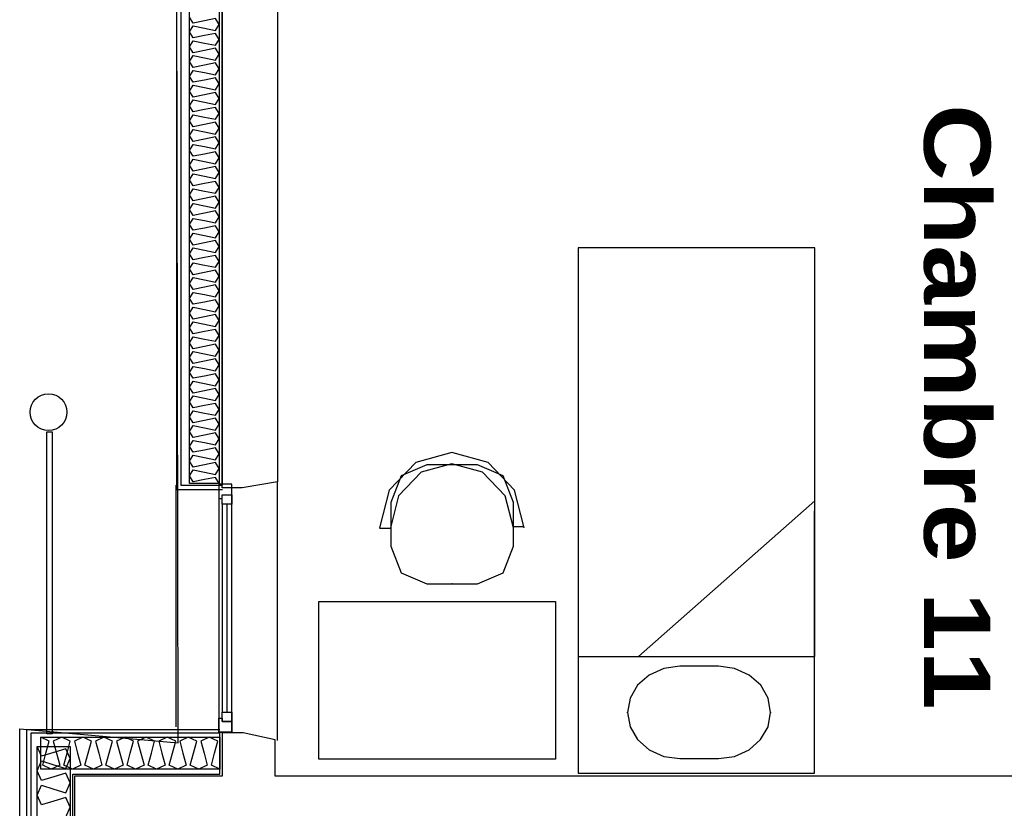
# Model space of a CAD drawing. Header units: millimetres. Extents: x -15 to 127, y -65 to 67.
# Tile 341 of 476: x 111.146 to 111.521, y 27.706 to 28.006. Entities that reach past the tile are written whole.
import ezdxf

# ---------------------------------------------------------------- set-up
doc = ezdxf.new("R2010")
doc.units = ezdxf.units.MM
doc.header["$MEASUREMENT"] = 0
doc.linetypes.add('PC_DASH_1', pattern=[0.638889, 0.277778, -0.083333, 0.055556, -0.083333, 0.055556, -0.083333])
doc.layers.add('Calque 5', color=7, linetype='Continuous')
doc.styles.get("Standard").update_dxf_attribs({"font": 'BKANT.TTF'})

# ---------------------------------------------------------------- blocks, each defined once
blk = doc.blocks.new('PD_30703')
at = {"layer": 'Calque 5', "color": 0}
for points in [[(43.67257, -39.09739), (43.67257, -38.72285), (43.68394, -38.72285), (43.68394, -39.09739), (43.67257, -39.09739)], [(43.68394, -39.09739), (43.68252, -39.09512), (43.67826, -39.09599), (43.67399, -39.09685), (43.67257, -39.09458), (43.67399, -39.09231), (43.67826, -39.09317), (43.68252, -39.09403), (43.68394, -39.09176), (43.68252, -39.08949), (43.67826, -39.09035), (43.67399, -39.09122), (43.67257, -39.08895), (43.67399, -39.08667), (43.67826, -39.08754), (43.68252, -39.0884), (43.68394, -39.08613), (43.68252, -39.08386), (43.67826, -39.08472), (43.67399, -39.08559), (43.67257, -39.08331), (43.67399, -39.08104), (43.67826, -39.08191), (43.68252, -39.08277), (43.68394, -39.0805), (43.68252, -39.07823), (43.67826, -39.07909), (43.67399, -39.07995), (43.67257, -39.07768), (43.67399, -39.07541), (43.67826, -39.07627), (43.68252, -39.07714), (43.68394, -39.07486), (43.68252, -39.07259), (43.67826, -39.07346), (43.67399, -39.07432), (43.67257, -39.07205), (43.67399, -39.06978), (43.67826, -39.07064), (43.68252, -39.0715), (43.68394, -39.06923), (43.68252, -39.06696), (43.67826, -39.06782), (43.67399, -39.06869), (43.67257, -39.06642), (43.67399, -39.06414), (43.67826, -39.06501), (43.68252, -39.06587), (43.68394, -39.0636), (43.68252, -39.06133), (43.67826, -39.06219), (43.67399, -39.06306), (43.67257, -39.06078), (43.67399, -39.05851), (43.67826, -39.05938), (43.68252, -39.06024), (43.68394, -39.05797), (43.68252, -39.0557), (43.67826, -39.05656), (43.67399, -39.05742), (43.67257, -39.05515), (43.67399, -39.05288), (43.67826, -39.05374), (43.68252, -39.05461), (43.68394, -39.05234), (43.68252, -39.05006), (43.67826, -39.05093), (43.67399, -39.05179), (43.67257, -39.04952), (43.67399, -39.04725), (43.67826, -39.04811), (43.68252, -39.04898), (43.68394, -39.0467), (43.68252, -39.04443), (43.67826, -39.0453), (43.67399, -39.04616), (43.67257, -39.04389), (43.67399, -39.04162), (43.67826, -39.04248), (43.68252, -39.04334), (43.68394, -39.04107), (43.68252, -39.0388), (43.67826, -39.03966), (43.67399, -39.04053), (43.67257, -39.03825), (43.67399, -39.03598), (43.67826, -39.03685), (43.68252, -39.03771), (43.68394, -39.03544), (43.68252, -39.03317), (43.67826, -39.03403), (43.67399, -39.03489), (43.67257, -39.03262), (43.67399, -39.03035), (43.67826, -39.03121), (43.68252, -39.03208), (43.68394, -39.02981), (43.68252, -39.02753), (43.67826, -39.0284), (43.67399, -39.02926), (43.67257, -39.02699), (43.67399, -39.02472), (43.67826, -39.02558), (43.68252, -39.02645), (43.68394, -39.02417), (43.68252, -39.0219), (43.67826, -39.02277), (43.67399, -39.02363), (43.67257, -39.02136), (43.67399, -39.01909), (43.67826, -39.01995), (43.68252, -39.02081), (43.68394, -39.01854), (43.68252, -39.01627), (43.67826, -39.01713), (43.67399, -39.018), (43.67257, -39.01573), (43.67399, -39.01345), (43.67826, -39.01432), (43.68252, -39.01518), (43.68394, -39.01291), (43.68252, -39.01064), (43.67826, -39.0115), (43.67399, -39.01237), (43.67257, -39.01009), (43.67399, -39.00782), (43.67826, -39.00869), (43.68252, -39.00955), (43.68394, -39.00728), (43.68252, -39.00501), (43.67826, -39.00587), (43.67399, -39.00673), (43.67257, -39.00446), (43.67399, -39.00219), (43.67826, -39.00305), (43.68252, -39.00392), (43.68394, -39.00164), (43.68252, -38.99937), (43.67826, -39.00024), (43.67399, -39.0011), (43.67257, -38.99883), (43.67399, -38.99656), (43.67826, -38.99742), (43.68252, -38.99828), (43.68394, -38.99601), (43.68252, -38.99374), (43.67826, -38.9946), (43.67399, -38.99547), (43.67257, -38.9932), (43.67399, -38.99092), (43.67826, -38.99179), (43.68252, -38.99265), (43.68394, -38.99038), (43.68252, -38.98811), (43.67826, -38.98897), (43.67399, -38.98984), (43.67257, -38.98756), (43.67399, -38.98529), (43.67826, -38.98616), (43.68252, -38.98702), (43.68394, -38.98475), (43.68252, -38.98248), (43.67826, -38.98334), (43.67399, -38.9842), (43.67257, -38.98193), (43.67399, -38.97966), (43.67826, -38.98052), (43.68252, -38.98139), (43.68394, -38.97912), (43.68252, -38.97684), (43.67826, -38.97771), (43.67399, -38.97857), (43.67257, -38.9763), (43.67399, -38.97403), (43.67826, -38.97489), (43.68252, -38.97576), (43.68394, -38.97348), (43.68252, -38.97121), (43.67826, -38.97208), (43.67399, -38.97294), (43.67257, -38.97067), (43.67399, -38.9684), (43.67826, -38.96926), (43.68252, -38.97012), (43.68394, -38.96785), (43.68252, -38.96558), (43.67826, -38.96644), (43.67399, -38.96731), (43.67257, -38.96504), (43.67399, -38.96276), (43.67826, -38.96363), (43.68252, -38.96449), (43.68394, -38.96222), (43.68252, -38.95995), (43.67826, -38.96081), (43.67399, -38.96167), (43.67257, -38.9594), (43.67399, -38.95713), (43.67826, -38.95799), (43.68252, -38.95886), (43.68394, -38.95659), (43.68252, -38.95431), (43.67826, -38.95518), (43.67399, -38.95604), (43.67257, -38.95377), (43.67399, -38.9515), (43.67826, -38.95236), (43.68252, -38.95323), (43.68394, -38.95095), (43.68252, -38.94868), (43.67826, -38.94955), (43.67399, -38.95041), (43.67257, -38.94814), (43.67399, -38.94587), (43.67826, -38.94673), (43.68252, -38.94759), (43.68394, -38.94532), (43.68252, -38.94305), (43.67826, -38.94391), (43.67399, -38.94478), (43.67257, -38.94251), (43.67399, -38.94023), (43.67826, -38.9411), (43.68252, -38.94196), (43.68394, -38.93969), (43.68252, -38.93742), (43.67826, -38.93828), (43.67399, -38.93915), (43.67257, -38.93687), (43.67399, -38.9346), (43.67826, -38.93547), (43.68252, -38.93633), (43.68394, -38.93406), (43.68252, -38.93179), (43.67826, -38.93265), (43.67399, -38.93351), (43.67257, -38.93124), (43.67399, -38.92897), (43.67826, -38.92983), (43.68252, -38.9307), (43.68394, -38.92843), (43.68252, -38.92615), (43.67826, -38.92702), (43.67399, -38.92788), (43.67257, -38.92561), (43.67399, -38.92334), (43.67826, -38.9242), (43.68252, -38.92506), (43.68394, -38.92279), (43.68252, -38.92052), (43.67826, -38.92138), (43.67399, -38.92225), (43.67257, -38.91998)]]:
    blk.add_lwpolyline(points, dxfattribs=at)
blk = doc.blocks.new('PD_30704')
at = {"layer": 'Calque 5', "color": 0}
for p, q in [((43.66766, -38.72078), (43.66766, -39.09978)), ((43.66766, -39.09978), (43.68516, -39.09978))]:
    blk.add_line(p, q, dxfattribs=at)
blk = doc.blocks.new('PD_31343')
at = {"layer": 'Calque 5', "color": 0}
blk.add_lwpolyline([(43.87382, -39.16699), (43.85917, -39.16699), (43.85303, -39.16785), (43.84749, -39.17035), (43.84309, -39.17424), (43.84026, -39.17914), (43.83929, -39.18458), (43.84026, -39.19001), (43.84308, -39.19492), (43.84748, -39.19881), (43.85302, -39.20131), (43.85917, -39.20217), (43.87382, -39.20217), (43.87996, -39.20131), (43.88551, -39.19882), (43.8899, -39.19493), (43.89273, -39.19002), (43.8937, -39.18459), (43.89273, -39.17915), (43.88991, -39.17425), (43.88551, -39.17035), (43.87997, -39.16786), (43.87382, -39.16699)], dxfattribs=at)
for p in [(43.83929, -39.18458), (43.8937, -39.18459)]:
    blk.add_point(p, dxfattribs=at)
blk = doc.blocks.new('PD_31342')
at = {"layer": 'Calque 5', "color": 0}
blk.add_line((43.82045, -39.1892), (43.82044, -39.20772), dxfattribs=at)
for points in [[(43.82048, -39.00774), (43.82044, -39.20772), (43.91044, -39.20774), (43.91048, -39.00776), (43.82048, -39.00774)], [(43.82048, -39.00774), (43.82045, -39.16328), (43.91045, -39.1633), (43.91048, -39.00776), (43.82048, -39.00774)], [(43.84348, -39.16328), (43.91045, -39.1633), (43.91046, -39.10404), (43.84348, -39.16328)]]:
    blk.add_lwpolyline(points, dxfattribs=at)
at = {"layer": 'Calque 5'}
blk.add_blockref('PD_31343', (0, 0), dxfattribs=at)
blk = doc.blocks.new('PD_31345')
at = {"layer": 'Calque 5', "color": 0}
for p, q in [((43.74496, -39.11439), (43.74907, -39.11439)), ((43.79983, -39.11397), (43.79593, -39.11397))]:
    blk.add_line(p, q, dxfattribs=at)
for points in [[(43.79993, -39.11432), (43.79625, -39.09998), (43.78618, -39.08948), (43.77243, -39.08564), (43.75868, -39.08948), (43.74862, -39.09998), (43.74493, -39.11432)], [(43.79582, -39.11432), (43.79269, -39.10212), (43.78413, -39.0932), (43.77243, -39.08993), (43.76074, -39.0932), (43.75218, -39.10212), (43.74905, -39.11432)], [(43.78218, -39.09035), (43.76291, -39.09035), (43.75319, -39.09454), (43.74916, -39.10468), (43.74916, -39.1213), (43.75319, -39.13144), (43.76291, -39.13564), (43.78218, -39.13564), (43.7919, -39.13144), (43.79593, -39.1213), (43.79593, -39.10468), (43.7919, -39.09454), (43.78218, -39.09035)]]:
    blk.add_lwpolyline(points, dxfattribs=at)
blk = doc.blocks.new('PD_31344')
at = {"layer": 'Calque 5', "color": 0}
blk.add_point((43.77254, -39.13564), dxfattribs=at)
at = {"layer": 'Calque 5'}
blk.add_blockref('PD_31345', (0, 0), dxfattribs=at)
blk = doc.blocks.new('PD_32049')
at = {"layer": 'Calque 5', "color": 0}
for points in [[(43.67257, -39.09739), (43.67257, -38.72285), (43.68394, -38.72285), (43.68394, -39.09739), (43.67257, -39.09739)], [(43.68394, -39.09739), (43.68252, -39.09512), (43.67826, -39.09599), (43.67399, -39.09685), (43.67257, -39.09458), (43.67399, -39.09231), (43.67826, -39.09317), (43.68252, -39.09403), (43.68394, -39.09176), (43.68252, -39.08949), (43.67826, -39.09035), (43.67399, -39.09122), (43.67257, -39.08895), (43.67399, -39.08667), (43.67826, -39.08754), (43.68252, -39.0884), (43.68394, -39.08613), (43.68252, -39.08386), (43.67826, -39.08472), (43.67399, -39.08559), (43.67257, -39.08331), (43.67399, -39.08104), (43.67826, -39.08191), (43.68252, -39.08277), (43.68394, -39.0805), (43.68252, -39.07823), (43.67826, -39.07909), (43.67399, -39.07995), (43.67257, -39.07768), (43.67399, -39.07541), (43.67826, -39.07627), (43.68252, -39.07714), (43.68394, -39.07486), (43.68252, -39.07259), (43.67826, -39.07346), (43.67399, -39.07432), (43.67257, -39.07205), (43.67399, -39.06978), (43.67826, -39.07064), (43.68252, -39.0715), (43.68394, -39.06923), (43.68252, -39.06696), (43.67826, -39.06782), (43.67399, -39.06869), (43.67257, -39.06642), (43.67399, -39.06414), (43.67826, -39.06501), (43.68252, -39.06587), (43.68394, -39.0636), (43.68252, -39.06133), (43.67826, -39.06219), (43.67399, -39.06306), (43.67257, -39.06078), (43.67399, -39.05851), (43.67826, -39.05938), (43.68252, -39.06024), (43.68394, -39.05797), (43.68252, -39.0557), (43.67826, -39.05656), (43.67399, -39.05742), (43.67257, -39.05515), (43.67399, -39.05288), (43.67826, -39.05374), (43.68252, -39.05461), (43.68394, -39.05234), (43.68252, -39.05006), (43.67826, -39.05093), (43.67399, -39.05179), (43.67257, -39.04952), (43.67399, -39.04725), (43.67826, -39.04811), (43.68252, -39.04898), (43.68394, -39.0467), (43.68252, -39.04443), (43.67826, -39.0453), (43.67399, -39.04616), (43.67257, -39.04389), (43.67399, -39.04162), (43.67826, -39.04248), (43.68252, -39.04334), (43.68394, -39.04107), (43.68252, -39.0388), (43.67826, -39.03966), (43.67399, -39.04053), (43.67257, -39.03825), (43.67399, -39.03598), (43.67826, -39.03685), (43.68252, -39.03771), (43.68394, -39.03544), (43.68252, -39.03317), (43.67826, -39.03403), (43.67399, -39.03489), (43.67257, -39.03262), (43.67399, -39.03035), (43.67826, -39.03121), (43.68252, -39.03208), (43.68394, -39.02981), (43.68252, -39.02753), (43.67826, -39.0284), (43.67399, -39.02926), (43.67257, -39.02699), (43.67399, -39.02472), (43.67826, -39.02558), (43.68252, -39.02645), (43.68394, -39.02417), (43.68252, -39.0219), (43.67826, -39.02277), (43.67399, -39.02363), (43.67257, -39.02136), (43.67399, -39.01909), (43.67826, -39.01995), (43.68252, -39.02081), (43.68394, -39.01854), (43.68252, -39.01627), (43.67826, -39.01713), (43.67399, -39.018), (43.67257, -39.01573), (43.67399, -39.01345), (43.67826, -39.01432), (43.68252, -39.01518), (43.68394, -39.01291), (43.68252, -39.01064), (43.67826, -39.0115), (43.67399, -39.01237), (43.67257, -39.01009), (43.67399, -39.00782), (43.67826, -39.00869), (43.68252, -39.00955), (43.68394, -39.00728), (43.68252, -39.00501), (43.67826, -39.00587), (43.67399, -39.00673), (43.67257, -39.00446), (43.67399, -39.00219), (43.67826, -39.00305), (43.68252, -39.00392), (43.68394, -39.00164), (43.68252, -38.99937), (43.67826, -39.00024), (43.67399, -39.0011), (43.67257, -38.99883), (43.67399, -38.99656), (43.67826, -38.99742), (43.68252, -38.99828), (43.68394, -38.99601), (43.68252, -38.99374), (43.67826, -38.9946), (43.67399, -38.99547), (43.67257, -38.9932), (43.67399, -38.99092), (43.67826, -38.99179), (43.68252, -38.99265), (43.68394, -38.99038), (43.68252, -38.98811), (43.67826, -38.98897), (43.67399, -38.98984), (43.67257, -38.98756), (43.67399, -38.98529), (43.67826, -38.98616), (43.68252, -38.98702), (43.68394, -38.98475), (43.68252, -38.98248), (43.67826, -38.98334), (43.67399, -38.9842), (43.67257, -38.98193), (43.67399, -38.97966), (43.67826, -38.98052), (43.68252, -38.98139), (43.68394, -38.97912), (43.68252, -38.97684), (43.67826, -38.97771), (43.67399, -38.97857), (43.67257, -38.9763), (43.67399, -38.97403), (43.67826, -38.97489), (43.68252, -38.97576), (43.68394, -38.97348), (43.68252, -38.97121), (43.67826, -38.97208), (43.67399, -38.97294), (43.67257, -38.97067), (43.67399, -38.9684), (43.67826, -38.96926), (43.68252, -38.97012), (43.68394, -38.96785), (43.68252, -38.96558), (43.67826, -38.96644), (43.67399, -38.96731), (43.67257, -38.96504), (43.67399, -38.96276), (43.67826, -38.96363), (43.68252, -38.96449), (43.68394, -38.96222), (43.68252, -38.95995), (43.67826, -38.96081), (43.67399, -38.96167), (43.67257, -38.9594), (43.67399, -38.95713), (43.67826, -38.95799), (43.68252, -38.95886), (43.68394, -38.95659), (43.68252, -38.95431), (43.67826, -38.95518), (43.67399, -38.95604), (43.67257, -38.95377), (43.67399, -38.9515), (43.67826, -38.95236), (43.68252, -38.95323), (43.68394, -38.95095), (43.68252, -38.94868), (43.67826, -38.94955), (43.67399, -38.95041), (43.67257, -38.94814), (43.67399, -38.94587), (43.67826, -38.94673), (43.68252, -38.94759), (43.68394, -38.94532), (43.68252, -38.94305), (43.67826, -38.94391), (43.67399, -38.94478), (43.67257, -38.94251), (43.67399, -38.94023), (43.67826, -38.9411), (43.68252, -38.94196), (43.68394, -38.93969), (43.68252, -38.93742), (43.67826, -38.93828), (43.67399, -38.93915), (43.67257, -38.93687), (43.67399, -38.9346), (43.67826, -38.93547), (43.68252, -38.93633), (43.68394, -38.93406), (43.68252, -38.93179), (43.67826, -38.93265), (43.67399, -38.93351), (43.67257, -38.93124), (43.67399, -38.92897), (43.67826, -38.92983), (43.68252, -38.9307), (43.68394, -38.92843), (43.68252, -38.92615), (43.67826, -38.92702), (43.67399, -38.92788), (43.67257, -38.92561), (43.67399, -38.92334), (43.67826, -38.9242), (43.68252, -38.92506), (43.68394, -38.92279), (43.68252, -38.92052), (43.67826, -38.92138), (43.67399, -38.92225), (43.67257, -38.91998)]]:
    blk.add_lwpolyline(points, dxfattribs=at)
blk = doc.blocks.new('PD_32050')
at = {"layer": 'Calque 5', "color": 0}
for p, q in [((43.66766, -38.72078), (43.66766, -39.09978)), ((43.66766, -39.09978), (43.68516, -39.09978))]:
    blk.add_line(p, q, dxfattribs=at)
blk = doc.blocks.new('PD_32689')
at = {"layer": 'Calque 5', "color": 0}
blk.add_lwpolyline([(43.87382, -39.16699), (43.85917, -39.16699), (43.85303, -39.16785), (43.84749, -39.17035), (43.84309, -39.17424), (43.84026, -39.17914), (43.83929, -39.18458), (43.84026, -39.19001), (43.84308, -39.19492), (43.84748, -39.19881), (43.85302, -39.20131), (43.85917, -39.20217), (43.87382, -39.20217), (43.87996, -39.20131), (43.88551, -39.19882), (43.8899, -39.19493), (43.89273, -39.19002), (43.8937, -39.18459), (43.89273, -39.17915), (43.88991, -39.17425), (43.88551, -39.17035), (43.87997, -39.16786), (43.87382, -39.16699)], dxfattribs=at)
for p in [(43.83929, -39.18458), (43.8937, -39.18459)]:
    blk.add_point(p, dxfattribs=at)
blk = doc.blocks.new('PD_32688')
at = {"layer": 'Calque 5', "color": 0}
blk.add_line((43.82045, -39.1892), (43.82044, -39.20772), dxfattribs=at)
for points in [[(43.82048, -39.00774), (43.82044, -39.20772), (43.91044, -39.20774), (43.91048, -39.00776), (43.82048, -39.00774)], [(43.82048, -39.00774), (43.82045, -39.16328), (43.91045, -39.1633), (43.91048, -39.00776), (43.82048, -39.00774)], [(43.84348, -39.16328), (43.91045, -39.1633), (43.91046, -39.10404), (43.84348, -39.16328)]]:
    blk.add_lwpolyline(points, dxfattribs=at)
at = {"layer": 'Calque 5'}
blk.add_blockref('PD_32689', (0, 0), dxfattribs=at)
blk = doc.blocks.new('PD_32691')
at = {"layer": 'Calque 5', "color": 0}
for p, q in [((43.74496, -39.11439), (43.74907, -39.11439)), ((43.79983, -39.11397), (43.79593, -39.11397))]:
    blk.add_line(p, q, dxfattribs=at)
for points in [[(43.79993, -39.11432), (43.79625, -39.09998), (43.78618, -39.08948), (43.77243, -39.08564), (43.75868, -39.08948), (43.74862, -39.09998), (43.74493, -39.11432)], [(43.79582, -39.11432), (43.79269, -39.10212), (43.78413, -39.0932), (43.77243, -39.08993), (43.76074, -39.0932), (43.75218, -39.10212), (43.74905, -39.11432)], [(43.78218, -39.09035), (43.76291, -39.09035), (43.75319, -39.09454), (43.74916, -39.10468), (43.74916, -39.1213), (43.75319, -39.13144), (43.76291, -39.13564), (43.78218, -39.13564), (43.7919, -39.13144), (43.79593, -39.1213), (43.79593, -39.10468), (43.7919, -39.09454), (43.78218, -39.09035)]]:
    blk.add_lwpolyline(points, dxfattribs=at)
blk = doc.blocks.new('PD_32690')
at = {"layer": 'Calque 5', "color": 0}
blk.add_point((43.77254, -39.13564), dxfattribs=at)
at = {"layer": 'Calque 5'}
blk.add_blockref('PD_32691', (0, 0), dxfattribs=at)

msp = doc.modelspace()

# ---------------------------------------------------------------- linework, layer by layer
at = {"layer": 'Calque 5', "color": 0}
for p, q in [((111.20572, 27.82865), (111.20572, 27.7367)), ((111.20572, 27.82865), (111.20572, 27.7367)), ((111.24437, 27.82998), (111.24437, 27.73146)), ((111.24437, 27.82998), (111.24437, 27.73146)), ((111.22346, 27.82146), (111.22346, 27.74228)), ((111.22346, 27.82146), (111.22346, 27.74228)), ((111.22529, 27.74228), (111.22529, 27.82146)), ((111.22529, 27.74228), (111.22529, 27.82146))]:
    msp.add_line(p, q, dxfattribs=at)
for points in [[(112.56584, 29.1921), (112.56584, 27.35807), (111.14638, 27.36332), (111.14638, 27.7359), (111.20672, 27.73065), (111.2041, 29.1921), (112.56584, 29.1921)], [(112.56584, 29.1921), (112.56584, 27.35807), (111.14638, 27.36332), (111.14638, 27.7359), (111.20672, 27.73065), (111.2041, 29.1921), (112.56584, 29.1921)], [(111.20771, 27.82865), (111.22352, 27.82865), (111.22352, 28.20453), (111.20771, 28.20453), (111.20771, 27.82865)], [(111.20771, 27.82865), (111.22352, 27.82865), (111.22352, 28.20453), (111.20771, 28.20453), (111.20771, 27.82865)], [(111.22344, 28.20373), (111.23102, 28.20373), (111.24444, 28.20146), (111.24444, 27.82999), (111.23102, 27.82773), (111.22344, 27.82773), (111.22344, 28.20373)], [(111.22344, 28.20373), (111.23102, 28.20373), (111.24444, 28.20146), (111.24444, 27.82999), (111.23102, 27.82773), (111.22344, 27.82773), (111.22344, 28.20373)], [(111.22209, 27.82902), (111.22209, 27.73472), (111.22712, 27.73472), (111.22712, 27.82902), (111.22209, 27.82902)], [(111.22712, 27.82902), (111.22209, 27.82902), (111.22209, 27.82368), (111.22346, 27.82368), (111.22346, 27.82502), (111.22712, 27.82502), (111.22712, 27.82902)], [(111.22209, 27.82902), (111.22209, 27.73472), (111.22712, 27.73472), (111.22712, 27.82902), (111.22209, 27.82902)], [(111.22712, 27.82902), (111.22209, 27.82902), (111.22209, 27.82368), (111.22346, 27.82368), (111.22346, 27.82502), (111.22712, 27.82502), (111.22712, 27.82902)], [(111.22712, 27.82502), (111.22712, 27.82146), (111.22346, 27.82146), (111.22346, 27.82502), (111.22712, 27.82502)], [(111.22712, 27.82502), (111.22712, 27.82146), (111.22346, 27.82146), (111.22346, 27.82502), (111.22712, 27.82502)], [(111.35015, 27.7844), (111.35016, 27.7244), (111.26016, 27.72438), (111.26015, 27.78438), (111.35015, 27.7844)], [(111.35015, 27.7844), (111.35016, 27.7244), (111.26016, 27.72438), (111.26015, 27.78438), (111.35015, 27.7844)], [(111.22712, 27.74228), (111.22712, 27.73872), (111.22346, 27.73872), (111.22346, 27.74228), (111.22712, 27.74228)], [(111.22712, 27.74228), (111.22712, 27.73872), (111.22346, 27.73872), (111.22346, 27.74228), (111.22712, 27.74228)], [(111.22712, 27.73472), (111.22209, 27.73472), (111.22209, 27.74006), (111.22346, 27.74006), (111.22346, 27.73872), (111.22712, 27.73872), (111.22712, 27.73472)], [(111.22712, 27.73472), (111.22209, 27.73472), (111.22209, 27.74006), (111.22346, 27.74006), (111.22346, 27.73872), (111.22712, 27.73872), (111.22712, 27.73472)], [(111.18738, 27.6067), (111.14911, 27.60636), (111.14911, 27.73576), (111.22253, 27.73576)], [(111.18738, 27.6067), (111.14911, 27.60636), (111.14911, 27.73576), (111.22253, 27.73576)], [(111.22253, 27.73426), (111.15061, 27.73426), (111.15061, 27.60838), (111.16661, 27.60838), (111.16661, 27.71867), (111.22253, 27.71867), (111.22253, 27.73426)], [(111.22253, 27.73426), (111.15061, 27.73426), (111.15061, 27.60838), (111.16661, 27.60838), (111.16661, 27.71867), (111.22253, 27.71867), (111.22253, 27.73426)], [(111.78564, 27.69693), (111.78566, 27.64048), (111.80564, 27.64048), (111.80564, 27.71793), (111.24352, 27.71793), (111.24352, 27.73182), (111.23134, 27.73441), (111.22337, 27.73441), (111.22337, 27.71793), (111.16729, 27.71793), (111.16729, 27.61304), (111.18729, 27.61304), (111.18729, 27.69693), (111.78564, 27.69693)], [(111.78564, 27.69693), (111.78566, 27.64048), (111.80564, 27.64048), (111.80564, 27.71793), (111.24352, 27.71793), (111.24352, 27.73182), (111.23134, 27.73441), (111.22337, 27.73441), (111.22337, 27.71793), (111.16729, 27.71793), (111.16729, 27.61304), (111.18729, 27.61304), (111.18729, 27.69693), (111.78564, 27.69693)], [(111.22253, 27.72059), (111.15438, 27.72059), (111.15438, 27.73284), (111.22253, 27.73284), (111.22253, 27.72059)], [(111.22253, 27.72059), (111.21929, 27.72212), (111.22052, 27.72672), (111.22176, 27.73131), (111.21852, 27.73284), (111.21528, 27.73131), (111.21651, 27.72672), (111.21775, 27.72212), (111.21451, 27.72059), (111.21127, 27.72212), (111.21251, 27.72672), (111.21374, 27.73131), (111.2105, 27.73284), (111.20726, 27.73131), (111.2085, 27.72672), (111.20973, 27.72212), (111.20649, 27.72059), (111.20325, 27.72212), (111.20449, 27.72672), (111.20572, 27.73131), (111.20248, 27.73284), (111.19925, 27.73131), (111.20048, 27.72672), (111.20171, 27.72212), (111.19848, 27.72059), (111.19524, 27.72212), (111.19647, 27.72672), (111.19771, 27.73131), (111.19447, 27.73284), (111.19123, 27.73131), (111.19246, 27.72672), (111.1937, 27.72212), (111.19046, 27.72059), (111.18722, 27.72212), (111.18845, 27.72672), (111.18969, 27.73131), (111.18645, 27.73284), (111.18321, 27.73131), (111.18445, 27.72672), (111.18568, 27.72212), (111.18244, 27.72059), (111.1792, 27.72212), (111.18044, 27.72672), (111.18167, 27.73131), (111.17843, 27.73284), (111.17519, 27.73131), (111.17643, 27.72672), (111.17766, 27.72212), (111.17442, 27.72059), (111.17119, 27.72212), (111.17242, 27.72672), (111.17365, 27.73131), (111.17042, 27.73284), (111.16718, 27.73131), (111.16841, 27.72672), (111.16964, 27.72212), (111.16641, 27.72059), (111.16317, 27.72212), (111.1644, 27.72672), (111.16564, 27.73131), (111.1624, 27.73284), (111.15916, 27.73131), (111.16039, 27.72672), (111.16163, 27.72212), (111.15839, 27.72059), (111.15515, 27.72212), (111.15638, 27.72672), (111.15762, 27.73131), (111.15438, 27.73284)], [(111.22253, 27.72059), (111.15438, 27.72059), (111.15438, 27.73284), (111.22253, 27.73284), (111.22253, 27.72059)], [(111.22253, 27.72059), (111.21929, 27.72212), (111.22052, 27.72672), (111.22176, 27.73131), (111.21852, 27.73284), (111.21528, 27.73131), (111.21651, 27.72672), (111.21775, 27.72212), (111.21451, 27.72059), (111.21127, 27.72212), (111.21251, 27.72672), (111.21374, 27.73131), (111.2105, 27.73284), (111.20726, 27.73131), (111.2085, 27.72672), (111.20973, 27.72212), (111.20649, 27.72059), (111.20325, 27.72212), (111.20449, 27.72672), (111.20572, 27.73131), (111.20248, 27.73284), (111.19925, 27.73131), (111.20048, 27.72672), (111.20171, 27.72212), (111.19848, 27.72059), (111.19524, 27.72212), (111.19647, 27.72672), (111.19771, 27.73131), (111.19447, 27.73284), (111.19123, 27.73131), (111.19246, 27.72672), (111.1937, 27.72212), (111.19046, 27.72059), (111.18722, 27.72212), (111.18845, 27.72672), (111.18969, 27.73131), (111.18645, 27.73284), (111.18321, 27.73131), (111.18445, 27.72672), (111.18568, 27.72212), (111.18244, 27.72059), (111.1792, 27.72212), (111.18044, 27.72672), (111.18167, 27.73131), (111.17843, 27.73284), (111.17519, 27.73131), (111.17643, 27.72672), (111.17766, 27.72212), (111.17442, 27.72059), (111.17119, 27.72212), (111.17242, 27.72672), (111.17365, 27.73131), (111.17042, 27.73284), (111.16718, 27.73131), (111.16841, 27.72672), (111.16964, 27.72212), (111.16641, 27.72059), (111.16317, 27.72212), (111.1644, 27.72672), (111.16564, 27.73131), (111.1624, 27.73284), (111.15916, 27.73131), (111.16039, 27.72672), (111.16163, 27.72212), (111.15839, 27.72059), (111.15515, 27.72212), (111.15638, 27.72672), (111.15762, 27.73131), (111.15438, 27.73284)], [(111.15308, 27.60887), (111.15308, 27.72927), (111.16553, 27.72927), (111.16553, 27.60887), (111.15308, 27.60887)], [(111.16398, 27.70238), (111.16553, 27.70612), (111.16398, 27.70986), (111.15931, 27.70843), (111.15464, 27.70701), (111.15308, 27.71075), (111.15464, 27.71449), (111.15931, 27.71306), (111.16398, 27.71164), (111.16553, 27.71538), (111.16398, 27.71912), (111.15931, 27.71769), (111.15464, 27.71627), (111.15308, 27.72001), (111.15464, 27.72375), (111.15931, 27.72232), (111.16398, 27.7209), (111.16553, 27.72464), (111.16398, 27.72838), (111.15931, 27.72695), (111.15464, 27.72553), (111.15308, 27.72927)], [(111.15308, 27.60887), (111.15308, 27.72927), (111.16553, 27.72927), (111.16553, 27.60887), (111.15308, 27.60887)], [(111.16398, 27.70238), (111.16553, 27.70612), (111.16398, 27.70986), (111.15931, 27.70843), (111.15464, 27.70701), (111.15308, 27.71075), (111.15464, 27.71449), (111.15931, 27.71306), (111.16398, 27.71164), (111.16553, 27.71538), (111.16398, 27.71912), (111.15931, 27.71769), (111.15464, 27.71627), (111.15308, 27.72001), (111.15464, 27.72375), (111.15931, 27.72232), (111.16398, 27.7209), (111.16553, 27.72464), (111.16398, 27.72838), (111.15931, 27.72695), (111.15464, 27.72553), (111.15308, 27.72927)]]:
    msp.add_lwpolyline(points, dxfattribs=at)
at = {"layer": 'Calque 5', "color": 0, "linetype": 'PC_DASH_1'}
msp.add_lwpolyline([(111.15871, 27.73403), (111.15671, 27.73403), (111.15671, 27.84903), (111.15871, 27.84903), (111.15871, 27.73403)], dxfattribs=at)
msp.add_lwpolyline([(111.15871, 27.73403), (111.15671, 27.73403), (111.15671, 27.84903), (111.15871, 27.84903), (111.15871, 27.73403)], dxfattribs=at)
at = {"layer": 'Calque 5', "color": 0}
msp.add_circle((111.15736, 27.85647), 0.007, dxfattribs=at)
msp.add_circle((111.15736, 27.85647), 0.007, dxfattribs=at)
msp.add_point((111.22209, 27.73472), dxfattribs=at)
msp.add_point((111.22209, 27.73472), dxfattribs=at)

# ---------------------------------------------------------------- block references
at = {"layer": 'Calque 5'}
for name in ['PD_30704', 'PD_32050', 'PD_30703', 'PD_32049', 'PD_31342', 'PD_32688', 'PD_31344', 'PD_32690']:
    msp.add_blockref(name, (67.53836, 66.92678), dxfattribs=at)

# ---------------------------------------------------------------- texts
at = {"layer": 'Calque 5', "color": 0, "insert": (111.51562, 27.97367), "char_height": 0.0251722, "width": 0.2293056, "attachment_point": 1, "rotation": 270}
msp.add_mtext('{\\fArial Black|b0|i0|c0|p34;Chambre 11}', dxfattribs=at)
msp.add_mtext('{\\fArial Black|b0|i0|c0|p34;Chambre 11}', dxfattribs=at)

doc.saveas('drawing.dxf')
